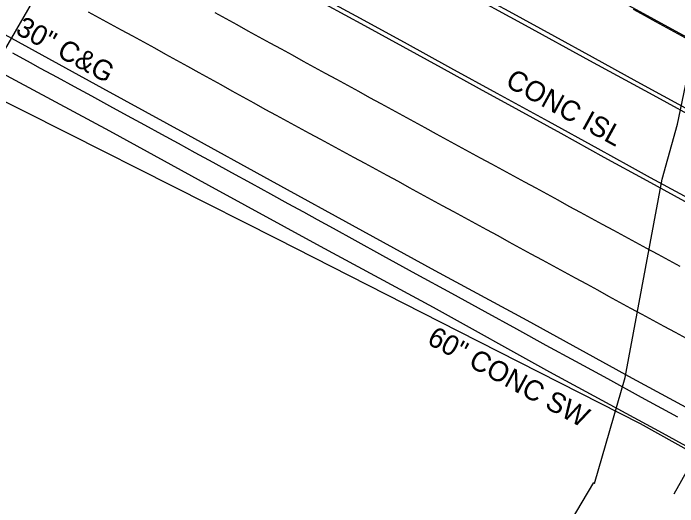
# Model space of a CAD drawing. Extents: x 2074109 to 2077820, y 741079 to 746031.
# Drawn here: x 2075238.3 to 2075369.9, y 743385 to 743482.7 of the extents above; entities that cross this region are included whole.
import ezdxf

# ---------------------------------------------------------------- set-up
doc = ezdxf.new("R2010")
doc.units = 0
for name, color, linetype in [('Exist Guardrail', 7, 'Continuous'), ('Exist Horizontal Alignment', 7, 'Continuous'), ('Exist Roads Curbs', 7, 'Continuous'), ('Exist Roads Curbs Text', 7, 'Continuous'), ('Exist Roads EOP', 7, 'Continuous'), ('Exist Roads EOP Other', 7, 'Continuous'), ('Exist Roads EOP Other Text', 7, 'Continuous'), ('Exist Roads EOT', 7, 'Continuous'), ('Exist Structure Minor Catch Basin Leader', 7, 'Continuous'), ('Exist Utilities Power UG Cable SUE LOS B', 7, 'Continuous'), ('Exist Utilities Telephone UG FO SUE LOS B', 7, 'Continuous')]:
    doc.layers.add(name, color=color, linetype=linetype)

msp = doc.modelspace()

# ---------------------------------------------------------------- linework, layer by layer
at = {"layer": 'Exist Guardrail'}
msp.add_lwpolyline([(2075399.18, 743381.02), (2075362.55, 743401.44), (2075326.57, 743419.67), (2075290.61, 743437.99), (2075249.28, 743458.82), (2075221.14, 743472.97)], dxfattribs=at)
at = {"layer": 'Exist Horizontal Alignment'}
msp.add_line((2074769.18, 743807.11), (2075920.37, 743178.35), dxfattribs=at)
at = {"layer": 'Exist Roads Curbs'}
for points in [[(2075175.25, 743570.29), (2075183.74, 743565.61), (2075195.08, 743559.37), (2075206.25, 743553.25), (2075217.16, 743547.3), (2075227.86, 743541.4), (2075238.69, 743535.42), (2075250.44, 743529.02), (2075262.94, 743522.24), (2075275.65, 743515.31), (2075288.48, 743508.29), (2075301.25, 743501.33), (2075314, 743494.4), (2075326.85, 743487.38), (2075339.73, 743480.33), (2075352.49, 743473.37), (2075365.03, 743466.54), (2075375.41, 743460.85), (2075385.9, 743455.07), (2075397.36, 743448.78), (2075408.6, 743442.64), (2075420.04, 743436.42), (2075427.48, 743432.37)], [(2075420.48, 743419.7), (2075420.02, 743419.95), (2075412.25, 743424.18), (2075402.85, 743429.29), (2075391.33, 743435.57), (2075380.42, 743441.51), (2075371.29, 743446.47), (2075364.58, 743450.13), (2075360.37, 743452.44), (2075354.18, 743455.85), (2075344.34, 743461.27), (2075334.17, 743466.84), (2075325, 743471.86), (2075315.82, 743476.88), (2075306.25, 743482.12), (2075297.05, 743487.13), (2075288.5, 743491.79), (2075279.47, 743496.71), (2075269.54, 743502.14), (2075259.42, 743507.68), (2075249.44, 743513.13), (2075240.01, 743518.27), (2075231.36, 743522.98)], [(2075238.08, 743474.84), (2075241.59, 743472.94), (2075243.6, 743471.85), (2075246.93, 743470.04), (2075250.32, 743468.2), (2075253.78, 743466.32), (2075257.3, 743464.4), (2075260.82, 743462.49), (2075264.25, 743460.61), (2075267.62, 743458.77), (2075270.91, 743456.98), (2075274.25, 743455.15), (2075277.78, 743453.22), (2075281.5, 743451.19), (2075285.4, 743449.05), (2075289.22, 743446.96), (2075292.67, 743445.06), (2075295.77, 743443.36), (2075298.5, 743441.86), (2075301.63, 743440.14), (2075305.93, 743437.77), (2075311.41, 743434.77), (2075318.06, 743431.12), (2075325.1, 743427.27), (2075331.74, 743423.63), (2075337.99, 743420.21), (2075343.84, 743417.01), (2075349.71, 743413.81), (2075356.01, 743410.38), (2075362.73, 743406.72), (2075369.89, 743402.83)]]:
    msp.add_lwpolyline(points, dxfattribs=at)
at = {"layer": 'Exist Roads EOP'}
for points in [[(2075427.87, 743433.07), (2075420.6, 743437.03), (2075413.35, 743440.97), (2075407.54, 743444.13), (2075401.03, 743447.72), (2075393.85, 743451.69), (2075386.06, 743455.97), (2075377.27, 743460.76), (2075372.37, 743463.44), (2075361.94, 743469.13), (2075353.05, 743473.99), (2075345.6, 743478.07), (2075336.55, 743483.02), (2075325.74, 743488.95), (2075315.16, 743494.76), (2075305.01, 743500.33), (2075294.55, 743506.07), (2075283.83, 743511.92), (2075274.03, 743517.26), (2075265.18, 743522.07), (2075256.27, 743526.92), (2075247.15, 743531.89), (2075238.05, 743536.86)], [(2075284.45, 743493.05), (2075292.25, 743488.78), (2075300.07, 743484.51), (2075307.84, 743480.26), (2075315.47, 743476.09), (2075323.04, 743471.96), (2075330.63, 743467.8), (2075338.47, 743463.51), (2075346.79, 743458.93), (2075355.33, 743454.23), (2075363.85, 743449.56), (2075374.69, 743443.65), (2075390.21, 743435.18), (2075405.93, 743426.61), (2075417.36, 743420.37), (2075420.04, 743418.91)], [(2075230.5, 743481.8), (2075255.92, 743467.85), (2075272.88, 743458.6), (2075289.2, 743449.66), (2075307.46, 743439.62), (2075321.84, 743431.78), (2075340.07, 743421.91), (2075360.95, 743410.47), (2075371.58, 743404.7), (2075377.48, 743401.43), (2075396.01, 743391.13), (2075403.25, 743387.13)]]:
    msp.add_lwpolyline(points, dxfattribs=at)
at = {"layer": 'Exist Roads EOP Other'}
msp.add_lwpolyline([(2075234.97, 743471.38), (2075257.3, 743459.45), (2075276.96, 743448.67), (2075299.11, 743436.6), (2075321.45, 743424.5), (2075344.56, 743411.72), (2075366.87, 743399.63), (2075391.52, 743386.11)], dxfattribs=at)
at = {"layer": 'Exist Roads EOT'}
for points in [[(2075371.68, 743418.31), (2075369.48, 743419.5), (2075367.28, 743420.69), (2075365.08, 743421.88), (2075362.89, 743423.07), (2075360.69, 743424.26), (2075358.49, 743425.46), (2075356.3, 743426.65), (2075354.1, 743427.85), (2075351.91, 743429.05), (2075349.71, 743430.24), (2075347.52, 743431.44), (2075345.32, 743432.63), (2075343.13, 743433.83), (2075340.93, 743435.02), (2075338.73, 743436.22), (2075336.54, 743437.41), (2075334.34, 743438.61), (2075332.15, 743439.8), (2075329.95, 743441), (2075327.76, 743442.19), (2075325.56, 743443.39), (2075323.36, 743444.58), (2075321.17, 743445.78), (2075318.97, 743446.97), (2075316.77, 743448.16), (2075314.58, 743449.36), (2075312.38, 743450.55), (2075310.18, 743451.74), (2075307.99, 743452.94), (2075305.79, 743454.13), (2075303.59, 743455.33), (2075301.4, 743456.52), (2075299.2, 743457.7), (2075296.99, 743458.89), (2075294.79, 743460.07), (2075292.59, 743461.26), (2075290.4, 743462.47), (2075288.21, 743463.67), (2075286.03, 743464.88), (2075283.84, 743466.09), (2075281.65, 743467.3), (2075279.46, 743468.51), (2075277.27, 743469.72), (2075275.08, 743470.92), (2075272.89, 743472.13), (2075270.71, 743473.34), (2075268.52, 743474.55), (2075266.33, 743475.76), (2075264.13, 743476.95), (2075261.94, 743478.15), (2075259.74, 743479.34), (2075257.55, 743480.54), (2075255.35, 743481.73), (2075253.15, 743482.93)], [(2075278.18, 743482.85), (2075280.37, 743481.65), (2075282.56, 743480.45), (2075284.75, 743479.24), (2075286.94, 743478.04), (2075289.14, 743476.84), (2075291.33, 743475.64), (2075293.52, 743474.44), (2075295.71, 743473.24), (2075297.91, 743472.04), (2075300.1, 743470.84), (2075302.3, 743469.64), (2075304.49, 743468.45), (2075306.69, 743467.25), (2075308.88, 743466.05), (2075311.08, 743464.86), (2075313.27, 743463.66), (2075315.46, 743462.46), (2075317.66, 743461.26), (2075319.85, 743460.06), (2075322.05, 743458.86), (2075324.24, 743457.67), (2075326.43, 743456.47), (2075328.63, 743455.27), (2075330.82, 743454.07), (2075333.02, 743452.87), (2075335.21, 743451.68), (2075337.41, 743450.49), (2075339.61, 743449.3), (2075341.81, 743448.11), (2075344.01, 743446.92), (2075346.21, 743445.73), (2075348.4, 743444.54), (2075350.6, 743443.35), (2075352.8, 743442.16), (2075355, 743440.97), (2075357.2, 743439.78), (2075359.39, 743438.59), (2075361.59, 743437.39), (2075363.79, 743436.2), (2075365.99, 743435.01), (2075368.19, 743433.82), (2075370.38, 743432.62)], [(2075361.14, 743483.51), (2075363.33, 743482.3), (2075365.52, 743481.09), (2075367.71, 743479.89), (2075369.9, 743478.68), (2075372.09, 743477.48)]]:
    msp.add_lwpolyline(points, dxfattribs=at)
at = {"layer": 'Exist Structure Minor Catch Basin Leader'}
msp.add_lwpolyline([(2075371.62, 743403.32), (2075372.2, 743392.88), (2075369.15, 743387.46)], dxfattribs=at)
at = {"layer": 'Exist Utilities Power UG Cable SUE LOS B'}
msp.add_lwpolyline([(2075178.8, 743440.68), (2075189.03, 743445.79), (2075192.49, 743448.49), (2075211.79, 743457.77), (2075230.06, 743465.49), (2075235.37, 743473.58), (2075235.47, 743473.59), (2075242.16, 743485.05), (2075256.29, 743509.76), (2075263.78, 743521.99), (2075280.5, 743553.12), (2075288.46, 743567.04), (2075314.59, 743587.39), (2075340.56, 743579.6), (2075397.17, 743587.17), (2075433.19, 743595.47), (2075469.17, 743605.66), (2075500.45, 743614.1), (2075533.26, 743615.97)], dxfattribs=at)
at = {"layer": 'Exist Utilities Telephone UG FO SUE LOS B'}
msp.add_lwpolyline([(2075222.87, 743080.84), (2075256.4, 743137.17), (2075288.87, 743193.63), (2075300.42, 743220.4), (2075312.11, 743252.93), (2075313.41, 743275.26), (2075321.97, 743323.29), (2075330.4, 743351.2), (2075353.35, 743389.78), (2075353.46, 743389.59), (2075359.52, 743410.61), (2075366.87, 743449.87), (2075369.9, 743460.77), (2075379.26, 743505.72), (2075382.17, 743515.51), (2075388.11, 743522.63), (2075396.38, 743532.84), (2075411.7, 743544.41), (2075448.92, 743560.88), (2075483.77, 743574.68)], dxfattribs=at)

# ---------------------------------------------------------------- texts
at = {"layer": 'Exist Roads Curbs Text'}
for s, rotation, p in [('30" C&G', 331.4853, (2075238.48, 743478.75)), ('CONC ISL', 331.1939, (2075335.56, 743468.38))]:
    msp.add_text(s, height=4, rotation=rotation, dxfattribs=at).set_placement(p)
at = {"layer": 'Exist Roads EOP Other Text'}
msp.add_text('60" CONC SW', height=4, rotation=331.5391, dxfattribs=at).set_placement((2075320.05, 743417.37))

doc.saveas('drawing.dxf')
